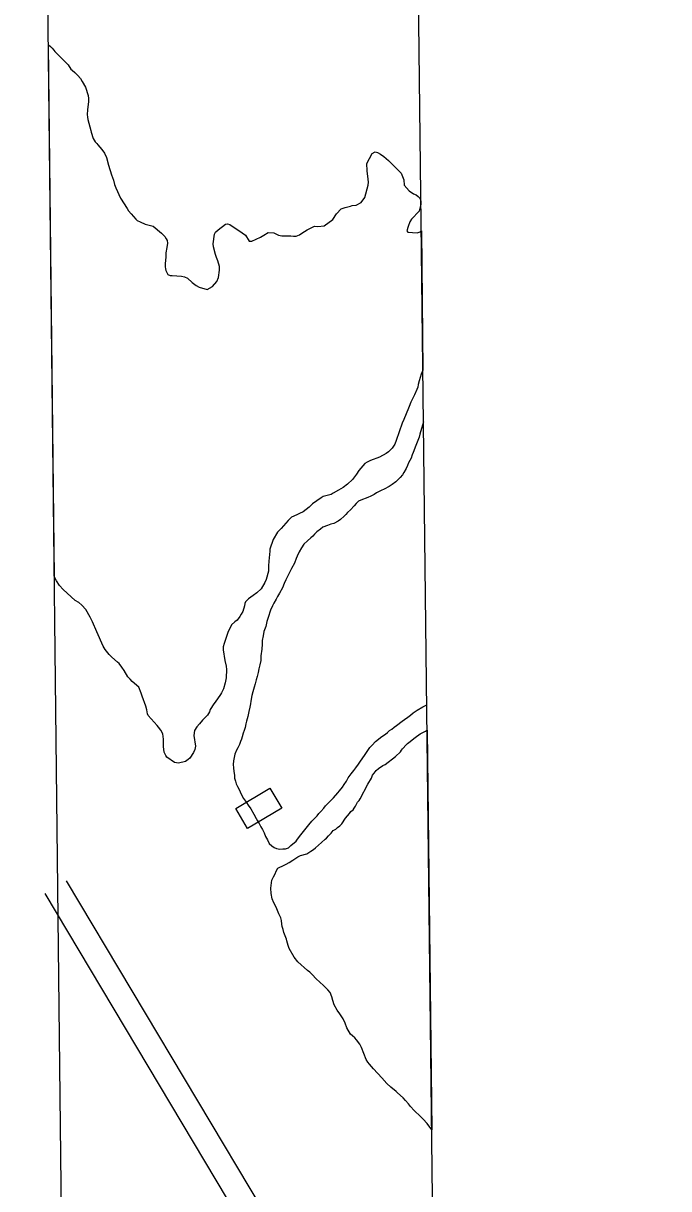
# Model space of a CAD drawing. Extents: x 3683402 to 3721514, y 487807 to 513565.
# Drawn here: x 3687448 to 3688231, y 507291 to 508703 of the extents above; entities that cross this region are included whole.
import ezdxf

# ---------------------------------------------------------------- set-up
doc = ezdxf.new("R2010")
doc.units = 0
for name, color, linetype in [('V-ANNO-SYMB', 7, 'Continuous'), ('V-CHAN-DOCK', 7, 'Continuous'), ('V-GRID-FRAM', 7, 'Continuous'), ('V-ROAD-CNTR', 7, 'Continuous'), ('V-SITE-VEGE', 7, 'Continuous'), ('V-TOPO-SHOR', 7, 'Continuous')]:
    doc.layers.add(name, color=color, linetype=linetype)

msp = doc.modelspace()

# ---------------------------------------------------------------- linework, layer by layer
at = {"layer": 'V-ANNO-SYMB'}
msp.add_lwpolyline([(3687900.3, 511066.8), (3696792.8, 511170.1), (3696858.2, 505541.9), (3687965.7, 505438.5)], close=True, dxfattribs=at)
at = {"layer": 'V-CHAN-DOCK'}
msp.add_lwpolyline([(3687705.7, 507751.3), (3687747, 507775.8), (3687761.3, 507751.6), (3687720, 507727.1), (3687705.7, 507751.3)], dxfattribs=at)
at = {"layer": 'V-GRID-FRAM'}
msp.add_lwpolyline([(3687448, 511403.5), (3719130.8, 511772.1), (3719350.3, 493590.7), (3687651.7, 493221.8), (3687448, 511403.5)], dxfattribs=at)
at = {"layer": 'V-ROAD-CNTR'}
for points in [[(3687499.9, 507663.6), (3687818.5, 507130.2), (3687948.6, 506911.6)], [(3687474.1, 507648.2), (3687792.7, 507114.8), (3687819.8, 507069.3)]]:
    msp.add_lwpolyline(points, dxfattribs=at)
at = {"layer": 'V-SITE-VEGE'}
for p, q in [((3687485.8, 508031.7), (3687478.6, 508676.8)), ((3687478.6, 508676.8), (3687480.9, 508674.9)), ((3687480.9, 508674.9), (3687483, 508672.9)), ((3687483, 508672.9), (3687484.9, 508670.3)), ((3687484.9, 508670.3), (3687486.3, 508668.7)), ((3687486.3, 508668.7), (3687502.5, 508652.5)), ((3687502.5, 508652.5), (3687505.6, 508647.3)), ((3687505.6, 508647.3), (3687507.2, 508646.1)), ((3687507.2, 508646.1), (3687510.5, 508643.2)), ((3687510.5, 508643.2), (3687512.6, 508641.3)), ((3687512.6, 508641.3), (3687514.2, 508639.6)), ((3687514.2, 508639.6), (3687517.3, 508636.1)), ((3687517.3, 508636.1), (3687519.4, 508632.5)), ((3687519.4, 508632.5), (3687523.4, 508625.4)), ((3687523.4, 508625.4), (3687526.8, 508615.2)), ((3687526.8, 508615.2), (3687527.1, 508611.9)), ((3687527, 508608.1), (3687525.8, 508598)), ((3687527.1, 508611.9), (3687527, 508608.1)), ((3687525.8, 508598), (3687525.3, 508592.3)), ((3687525.3, 508592.3), (3687525.7, 508589.2)), ((3687525.7, 508589.2), (3687526.2, 508586.4)), ((3687526.2, 508586.4), (3687530.1, 508572.9)), ((3687530.1, 508572.9), (3687530.5, 508570.8)), ((3687530.5, 508570.8), (3687532.9, 508563.2)), ((3687532.9, 508563.2), (3687535.2, 508559.1)), ((3687535.2, 508559.1), (3687537.1, 508557)), ((3687537.1, 508557), (3687538.5, 508555.6)), ((3687538.5, 508555.6), (3687543.2, 508549.9)), ((3687543.2, 508549.9), (3687546.4, 508545.4)), ((3687546.4, 508545.4), (3687548.8, 508540.4)), ((3687864.7, 508533), (3687870.9, 508545)), ((3687870.9, 508545), (3687874.7, 508547.3)), ((3687874.7, 508547.3), (3687877.6, 508546.1)), ((3687877.6, 508546.1), (3687881.1, 508544.2)), ((3687881.1, 508544.2), (3687885.3, 508541.3)), ((3687548.8, 508540.4), (3687551.5, 508530.9)), ((3687551.5, 508530.9), (3687554.8, 508519.1)), ((3687865.1, 508524.2), (3687864.7, 508533)), ((3687885.3, 508541.3), (3687890.7, 508536.6)), ((3687890.7, 508536.6), (3687899.4, 508528)), ((3687554.8, 508519.1), (3687557.3, 508512.9)), ((3687866, 508514.1), (3687865.1, 508524.2)), ((3687899.4, 508528), (3687902.2, 508525.4)), ((3687902.2, 508525.4), (3687906, 508521.1)), ((3687906, 508521.1), (3687909.2, 508513.1)), ((3687557.3, 508512.9), (3687558.5, 508507.7)), ((3687558.5, 508507.7), (3687560.1, 508503.4)), ((3687560.1, 508503.4), (3687565.9, 508491.1)), ((3687862.1, 508491.9), (3687866.2, 508506.7)), ((3687866.5, 508510.3), (3687866, 508514.1)), ((3687866.2, 508506.7), (3687866.5, 508510.3)), ((3687909.2, 508513.1), (3687909.9, 508506.7)), ((3687909.9, 508506.7), (3687915.8, 508499.8)), ((3687565.9, 508491.1), (3687573.9, 508478.3)), ((3687857.8, 508485.8), (3687862.1, 508491.9)), ((3687915.8, 508499.8), (3687921.2, 508496.4)), ((3687921.2, 508496.4), (3687924.2, 508494.8)), ((3687924.2, 508494.8), (3687926.8, 508493.1)), ((3687926.8, 508493.1), (3687928.5, 508491.4)), ((3687928.5, 508491.4), (3687929.6, 508489.3)), ((3687929.6, 508489.3), (3687930.1, 508486.7)), ((3687573.9, 508478.3), (3687575.7, 508475.4)), ((3687575.7, 508475.4), (3687579, 508471.9)), ((3687827.9, 508472), (3687833.4, 508477.9)), ((3687833.4, 508477.9), (3687838.1, 508479.5)), ((3687838.1, 508479.5), (3687844.7, 508481.4)), ((3687844.7, 508481.4), (3687846.9, 508482.1)), ((3687846.9, 508482.1), (3687851.6, 508482.5)), ((3687851.6, 508482.5), (3687857.8, 508485.8)), ((3687928.1, 508475.1), (3687918.6, 508465.7)), ((3687930.1, 508483.6), (3687928.1, 508475.1)), ((3687930.1, 508486.7), (3687930.1, 508483.6)), ((3687579, 508471.9), (3687584.4, 508465.7)), ((3687584.4, 508465.7), (3687586.3, 508464)), ((3687586.3, 508464), (3687589.6, 508462.1)), ((3687589.6, 508462.1), (3687596, 508459.5)), ((3687596, 508459.5), (3687605.4, 508457)), ((3687684.1, 508452.5), (3687693.1, 508459.5)), ((3687693.1, 508459.5), (3687695.5, 508459.7)), ((3687695.5, 508459.7), (3687698.5, 508459.2)), ((3687698.5, 508459.2), (3687713.3, 508448.9)), ((3687812.9, 508457.5), (3687823.4, 508465.2)), ((3687823.4, 508465.2), (3687827.9, 508472)), ((3687916.5, 508462.2), (3687914.8, 508456.5)), ((3687918.6, 508465.7), (3687916.5, 508462.2)), ((3687605.4, 508457), (3687615.5, 508448.7)), ((3687615.5, 508448.7), (3687619.5, 508444.4)), ((3687678.3, 508435.5), (3687680, 508447.5)), ((3687680, 508447.5), (3687681, 508449.9)), ((3687681, 508449.9), (3687684.1, 508452.5)), ((3687713.3, 508448.9), (3687717.3, 508446.3)), ((3687717.3, 508446.3), (3687722, 508439)), ((3687735.5, 508443.6), (3687739.6, 508446.2)), ((3687739.6, 508446.2), (3687744.8, 508449.2)), ((3687744.8, 508449.2), (3687751.6, 508448.9)), ((3687751.6, 508448.9), (3687757.5, 508446)), ((3687757.5, 508446), (3687761.5, 508445.1)), ((3687761.5, 508445.1), (3687772.2, 508445.2)), ((3687772.2, 508445.2), (3687775.5, 508445)), ((3687775.5, 508445), (3687778.8, 508444.9)), ((3687778.8, 508444.9), (3687783.1, 508446.6)), ((3687783.1, 508446.6), (3687785.9, 508448.7)), ((3687785.9, 508448.7), (3687792.3, 508452.7)), ((3687792.3, 508452.7), (3687801.1, 508457.1)), ((3687801.1, 508457.1), (3687805.1, 508456.8)), ((3687805.1, 508456.8), (3687812.9, 508457.5)), ((3687914.8, 508456.5), (3687913.1, 508451.3)), ((3687913.1, 508451.3), (3687914.2, 508449.7)), ((3687914.2, 508449.7), (3687925.6, 508449.1)), ((3687925.6, 508449.1), (3687929.1, 508450.3)), ((3687929.1, 508450.3), (3687930.7, 508451.2)), ((3687930.7, 508451.2), (3687932.6, 508282.6)), ((3687619.5, 508444.4), (3687621.4, 508441.5)), ((3687622.2, 508431.1), (3687621, 508424.5)), ((3687621.4, 508441.5), (3687622.5, 508439.6)), ((3687623, 508436.3), (3687622.2, 508431.1)), ((3687622.5, 508439.6), (3687623, 508436.3)), ((3687678.5, 508431.9), (3687678.3, 508435.5)), ((3687681, 508422.5), (3687678.5, 508431.9)), ((3687722, 508439), (3687725.3, 508438.9)), ((3687725.3, 508438.9), (3687735.5, 508443.6)), ((3687621, 508419.6), (3687620.2, 508411.8)), ((3687621, 508424.5), (3687621, 508419.6)), ((3687682.4, 508419.1), (3687681, 508422.5)), ((3687684, 508414.9), (3687682.4, 508419.1)), ((3687620.2, 508411.8), (3687620.2, 508407.8)), ((3687620.2, 508407.8), (3687620.4, 508405.4)), ((3687620.4, 508405.4), (3687620.9, 508403.3)), ((3687620.9, 508403.3), (3687623.2, 508398.5)), ((3687685.9, 508408), (3687684, 508414.9)), ((3687684.6, 508394.8), (3687685.8, 508403.5)), ((3687685.8, 508403.5), (3687685.9, 508408)), ((3687623.2, 508398.5), (3687626, 508397.1)), ((3687626, 508397.1), (3687628.6, 508397.1)), ((3687628.6, 508397.1), (3687639.7, 508396.5)), ((3687639.7, 508396.5), (3687643.3, 508395.8)), ((3687643.3, 508395.8), (3687647, 508394.1)), ((3687647, 508394.1), (3687652.9, 508388.9)), ((3687652.9, 508388.9), (3687657.6, 508385)), ((3687677.4, 508383.7), (3687682.7, 508389.8)), ((3687682.7, 508389.8), (3687684.6, 508394.8)), ((3687657.6, 508385), (3687661.1, 508382.9)), ((3687661.1, 508382.9), (3687671, 508380.2)), ((3687671, 508380.2), (3687677.4, 508383.7)), ((3687930.3, 508277.5), (3687927.9, 508269.5)), ((3687932.6, 508282.6), (3687930.3, 508277.5)), ((3687926.2, 508261.7), (3687925, 508259.1)), ((3687926.7, 508265), (3687926.2, 508261.7)), ((3687927.9, 508269.5), (3687926.7, 508265)), ((3687922.3, 508252.7), (3687918, 508243.8)), ((3687925, 508259.1), (3687922.3, 508252.7)), ((3687914.9, 508236.5), (3687909.4, 508222.6)), ((3687915.9, 508238.4), (3687914.9, 508236.5)), ((3687918, 508243.8), (3687915.9, 508238.4)), ((3687909.4, 508222.6), (3687907.2, 508218.1)), ((3687907.2, 508218.1), (3687900.2, 508197.4)), ((3687898.3, 508192.9), (3687895.4, 508187.9)), ((3687900.2, 508197.4), (3687898.3, 508192.9)), ((3687879.7, 508177.2), (3687868.8, 508173.2)), ((3687887.8, 508181.6), (3687879.7, 508177.2)), ((3687890.9, 508183.7), (3687887.8, 508181.6)), ((3687895.4, 508187.9), (3687890.9, 508183.7)), ((3687862.2, 508169.3), (3687854.8, 508161)), ((3687864.8, 508171.1), (3687862.2, 508169.3)), ((3687868.8, 508173.2), (3687864.8, 508171.1)), ((3687847.2, 508150), (3687841, 508144.4)), ((3687852.2, 508156.3), (3687847.2, 508150)), ((3687854.8, 508161), (3687852.2, 508156.3)), ((3687830.3, 508136.9), (3687823.9, 508133.4)), ((3687836, 508140.4), (3687830.3, 508136.9)), ((3687841, 508144.4), (3687836, 508140.4)), ((3687798.5, 508120.5), (3687794.5, 508116.6)), ((3687809, 508127.6), (3687798.5, 508120.5)), ((3687811.6, 508129.2), (3687809, 508127.6)), ((3687821.5, 508132), (3687811.6, 508129.2)), ((3687823.9, 508133.4), (3687821.5, 508132)), ((3687779.8, 508107.2), (3687773.3, 508104.2)), ((3687783.1, 508108.6), (3687779.8, 508107.2)), ((3687787.3, 508110.7), (3687783.1, 508108.6)), ((3687794.5, 508116.6), (3687787.3, 508110.7)), ((3687769.3, 508100.2), (3687760.7, 508090.5)), ((3687773.3, 508104.2), (3687769.3, 508100.2)), ((3687756.2, 508086.1), (3687750.9, 508077.4)), ((3687760.7, 508090.5), (3687756.2, 508086.1)), ((3687750.9, 508077.4), (3687746.8, 508065.4)), ((3687746.8, 508065.4), (3687746.8, 508063)), ((3687745.6, 508051.2), (3687745.3, 508045.5)), ((3687746.8, 508063), (3687745.6, 508051.2)), ((3687745.5, 508038.9), (3687742.3, 508029)), ((3687745.3, 508045.5), (3687745.5, 508038.9)), ((3687488.5, 508027), (3687485.8, 508031.7)), ((3687491.8, 508021.7), (3687488.5, 508027)), ((3687496.2, 508016.5), (3687491.8, 508021.7)), ((3687740.7, 508025), (3687736.4, 508017.5)), ((3687742.3, 508029), (3687740.7, 508025)), ((3687511, 508003.4), (3687496.2, 508016.5)), ((3687723.8, 508007.4), (3687721.1, 508005.3)), ((3687726.6, 508009.5), (3687723.8, 508007.4)), ((3687731.1, 508012.5), (3687726.6, 508009.5)), ((3687736.4, 508017.5), (3687731.1, 508012.5)), ((3687515.5, 508000.8), (3687511, 508003.4)), ((3687519.2, 507997.7), (3687515.5, 508000.8)), ((3687523.7, 507992.5), (3687519.2, 507997.7)), ((3687716.1, 507996.8), (3687714.2, 507990)), ((3687716.6, 507999.6), (3687716.1, 507996.8)), ((3687717.3, 508001.7), (3687716.6, 507999.6)), ((3687721.1, 508005.3), (3687717.3, 508001.7)), ((3687529.3, 507983), (3687523.7, 507992.5)), ((3687531.9, 507977.7), (3687529.3, 507983)), ((3687707.3, 507979.6), (3687704.6, 507977.5)), ((3687710.6, 507984.1), (3687707.3, 507979.6)), ((3687712, 507986.7), (3687710.6, 507984.1)), ((3687714.2, 507990), (3687712, 507986.7)), ((3687537, 507965.4), (3687531.9, 507977.7)), ((3687544.9, 507948.1), (3687537, 507965.4)), ((3687696, 507964.5), (3687695.3, 507962)), ((3687700.6, 507973.7), (3687696, 507964.5)), ((3687704.6, 507977.5), (3687700.6, 507973.7)), ((3687691.5, 507951.3), (3687690.5, 507947.1)), ((3687695.3, 507962), (3687691.5, 507951.3)), ((3687547.5, 507943.8), (3687544.9, 507948.1)), ((3687552.2, 507938.1), (3687547.5, 507943.8)), ((3687555.2, 507934.8), (3687552.2, 507938.1)), ((3687690.5, 507947.1), (3687690.2, 507943.6)), ((3687690.2, 507943.6), (3687692.3, 507930.8)), ((3687562.3, 507928.8), (3687555.2, 507934.8)), ((3687564.1, 507926.9), (3687562.3, 507928.8)), ((3687567.6, 507922.7), (3687564.1, 507926.9)), ((3687570.5, 507918.6), (3687567.6, 507922.7)), ((3687692.3, 507930.8), (3687693.9, 507923.9)), ((3687693.9, 507923.9), (3687694.5, 507919.9)), ((3687574.9, 507910.8), (3687570.5, 507918.6)), ((3687577.7, 507908.2), (3687574.9, 507910.8)), ((3687580.1, 507905.3), (3687577.7, 507908.2)), ((3687693.8, 507909.7), (3687692.8, 507903.6)), ((3687694.5, 507919.9), (3687693.8, 507909.7)), ((3687588, 507898.4), (3687580.1, 507905.3)), ((3687591.1, 507891.1), (3687588, 507898.4)), ((3687690.8, 507896.3), (3687688.4, 507891.6)), ((3687692.8, 507903.6), (3687690.8, 507896.3)), ((3687592, 507887.3), (3687591.1, 507891.1)), ((3687596.6, 507875.2), (3687592, 507887.3)), ((3687680.8, 507880), (3687679.1, 507878.2)), ((3687687.2, 507889.5), (3687680.8, 507880)), ((3687688.4, 507891.6), (3687687.2, 507889.5)), ((3687597.8, 507870.9), (3687596.6, 507875.2)), ((3687598.5, 507866.2), (3687597.8, 507870.9)), ((3687599.4, 507864.1), (3687598.5, 507866.2)), ((3687673.6, 507868.5), (3687671.2, 507864.5)), ((3687674.8, 507871.1), (3687673.6, 507868.5)), ((3687679.1, 507878.2), (3687674.8, 507871.1)), ((3687610.2, 507851.7), (3687599.4, 507864.1)), ((3687611.8, 507850), (3687610.2, 507851.7)), ((3687661.5, 507853.9), (3687658.6, 507850.4)), ((3687665.3, 507858.2), (3687661.5, 507853.9)), ((3687671.2, 507864.5), (3687665.3, 507858.2)), ((3687614.6, 507846.2), (3687611.8, 507850)), ((3687617.2, 507841.7), (3687614.6, 507846.2)), ((3687618.1, 507835.3), (3687617.2, 507841.7)), ((3687655.7, 507845.9), (3687655, 507839.8)), ((3687655, 507839.8), (3687656.8, 507827)), ((3687658.6, 507850.4), (3687655.7, 507845.9)), ((3687923.2, 507837.2), (3687929.4, 507841.7)), ((3687929.4, 507841.7), (3687935.8, 507845.2)), ((3687935.8, 507845.2), (3687937.7, 507846.4)), ((3687937.7, 507846.4), (3687943.3, 507361.7)), ((3687618, 507826.6), (3687618.1, 507835.3)), ((3687618.7, 507819.5), (3687618, 507826.6)), ((3687656.8, 507827), (3687656.1, 507822.8)), ((3687906.6, 507821.8), (3687907.8, 507823.4)), ((3687907.8, 507823.4), (3687912.5, 507828.8)), ((3687912.5, 507828.8), (3687914, 507830.2)), ((3687914, 507830.2), (3687915.6, 507831.4)), ((3687915.6, 507831.4), (3687923.2, 507837.2)), ((3687620.8, 507815.5), (3687618.7, 507819.5)), ((3687622.2, 507813.3), (3687620.8, 507815.5)), ((3687631.4, 507806.9), (3687622.2, 507813.3)), ((3687647.9, 507810.5), (3687644.8, 507808.2)), ((3687649.8, 507812.2), (3687647.9, 507810.5)), ((3687654.4, 507819), (3687649.8, 507812.2)), ((3687656.1, 507822.8), (3687654.4, 507819)), ((3687886.6, 507804.6), (3687899.2, 507814.2)), ((3687899.2, 507814.2), (3687905.2, 507820.1)), ((3687905.2, 507820.1), (3687906.6, 507821.8)), ((3687636.1, 507806.4), (3687631.4, 507806.9)), ((3687644.8, 507808.2), (3687636.1, 507806.4)), ((3687873.5, 507794.3), (3687875.9, 507797.4)), ((3687875.9, 507797.4), (3687878.5, 507799.7)), ((3687878.5, 507799.7), (3687884, 507803.2)), ((3687884, 507803.2), (3687886.6, 507804.6)), ((3687856.3, 507762.8), (3687865.9, 507780.9)), ((3687865.9, 507780.9), (3687870.2, 507788.2)), ((3687870.2, 507788.2), (3687871.6, 507791.5)), ((3687871.6, 507791.5), (3687873.5, 507794.3)), ((3687849.1, 507751.7), (3687850.8, 507754.1)), ((3687850.8, 507754.1), (3687852.2, 507756.4)), ((3687852.2, 507756.4), (3687853.4, 507758.8)), ((3687853.4, 507758.8), (3687855.1, 507760.9)), ((3687855.1, 507760.9), (3687856.3, 507762.8)), ((3687834.1, 507732.7), (3687838.7, 507739.5)), ((3687838.7, 507739.5), (3687843.4, 507745.4)), ((3687843.4, 507745.4), (3687845.1, 507747.5)), ((3687845.1, 507747.5), (3687847.9, 507749.8)), ((3687847.9, 507749.8), (3687849.1, 507751.7)), ((3687821.5, 507721.4), (3687823.7, 507724.5)), ((3687823.7, 507724.5), (3687827, 507726.3)), ((3687827, 507726.3), (3687829.1, 507728.2)), ((3687829.1, 507728.2), (3687831.7, 507730.1)), ((3687831.7, 507730.1), (3687834.1, 507732.7)), ((3687809.6, 507709.9), (3687813.9, 507714.2)), ((3687813.9, 507714.2), (3687815.6, 507715.3)), ((3687815.6, 507715.3), (3687818.2, 507718.1)), ((3687818.2, 507718.1), (3687821.5, 507721.4)), ((3687784.2, 507694.3), (3687791.8, 507696.3)), ((3687791.8, 507696.3), (3687796.8, 507699.4)), ((3687796.8, 507699.4), (3687799.9, 507701.7)), ((3687799.9, 507701.7), (3687802.2, 507703.6)), ((3687802.2, 507703.6), (3687809.6, 507709.9)), ((3687756.7, 507679.1), (3687764.3, 507682.6)), ((3687764.3, 507682.6), (3687766.9, 507683.8)), ((3687766.9, 507683.8), (3687770.4, 507685.9)), ((3687770.4, 507685.9), (3687775, 507688.7)), ((3687775, 507688.7), (3687780.7, 507692.6)), ((3687780.7, 507692.6), (3687784.2, 507694.3)), ((3687749.3, 507664.3), (3687751.4, 507668.5)), ((3687751.4, 507668.5), (3687752.9, 507671.1)), ((3687752.9, 507671.1), (3687755, 507676.3)), ((3687755, 507676.3), (3687756.7, 507679.1)), ((3687748, 507654.6), (3687749.3, 507664.3)), ((3687748.7, 507648.4), (3687748, 507654.6)), ((3687749.8, 507642), (3687748.7, 507648.4)), ((3687751.9, 507637.1), (3687749.8, 507642)), ((3687754.5, 507631.6), (3687751.9, 507637.1)), ((3687758, 507623.8), (3687754.5, 507631.6)), ((3687760.1, 507618.6), (3687758, 507623.8)), ((3687761, 507615.5), (3687760.1, 507618.6)), ((3687761.4, 507611.2), (3687761, 507615.5)), ((3687761.9, 507608.4), (3687761.4, 507611.2)), ((3687763, 507604.8), (3687761.9, 507608.4)), ((3687763.9, 507600.8), (3687763, 507604.8)), ((3687767, 507593), (3687763.9, 507600.8)), ((3687767.7, 507590.9), (3687767, 507593)), ((3687769, 507585.2), (3687767.7, 507590.9)), ((3687770.2, 507581.6), (3687769, 507585.2)), ((3687776.3, 507571.2), (3687770.2, 507581.6)), ((3687781, 507565.5), (3687776.3, 507571.2)), ((3687792.7, 507555), (3687781, 507565.5)), ((3687795.3, 507552.9), (3687792.7, 507555)), ((3687798.3, 507550), (3687795.3, 507552.9)), ((3687803.3, 507545), (3687798.3, 507550)), ((3687812, 507536.9), (3687803.3, 507545)), ((3687817.1, 507531.4), (3687812, 507536.9)), ((3687819.9, 507528.1), (3687817.1, 507531.4)), ((3687822.3, 507522.9), (3687819.9, 507528.1)), ((3687823.4, 507518.6), (3687822.3, 507522.9)), ((3687825, 507513.4), (3687823.4, 507518.6)), ((3687828.5, 507506.8), (3687825, 507513.4)), ((3687831.8, 507502.3), (3687828.5, 507506.8)), ((3687835.8, 507496.3), (3687831.8, 507502.3)), ((3687838.3, 507491.3), (3687835.8, 507496.3)), ((3687840.4, 507485.4), (3687838.3, 507491.3)), ((3687844.9, 507477.8), (3687840.4, 507485.4)), ((3687847, 507475.7), (3687844.9, 507477.8)), ((3687849.8, 507473.5), (3687847, 507475.7)), ((3687852.1, 507470.9), (3687849.8, 507473.5)), ((3687856.1, 507465.5), (3687852.1, 507470.9)), ((3687858.2, 507461.7), (3687856.1, 507465.5)), ((3687863.6, 507447.2), (3687858.2, 507461.7)), ((3687865.7, 507443.9), (3687863.6, 507447.2)), ((3687867.8, 507441.3), (3687865.7, 507443.9)), ((3687872.5, 507435.8), (3687867.8, 507441.3)), ((3687882.6, 507424.9), (3687872.5, 507435.8)), ((3687888.9, 507418.2), (3687882.6, 507424.9)), ((3687893.6, 507413.7), (3687888.9, 507418.2)), ((3687900.2, 507408.2), (3687893.6, 507413.7)), ((3687901.8, 507406.5), (3687900.2, 507408.2)), ((3687908.6, 507400.6), (3687901.8, 507406.5)), ((3687911.4, 507397.2), (3687908.6, 507400.6)), ((3687915, 507393.4), (3687911.4, 507397.2)), ((3687917.5, 507390.1), (3687915, 507393.4)), ((3687921.8, 507385.1), (3687917.5, 507390.1)), ((3687929.5, 507378), (3687921.8, 507385.1)), ((3687933, 507374.9), (3687929.5, 507378)), ((3687937.5, 507369.6), (3687933, 507374.9)), ((3687943.3, 507361.7), (3687937.5, 507369.6))]:
    msp.add_line(p, q, dxfattribs=at)
at = {"layer": 'V-TOPO-SHOR'}
for points in [[(3687933.4, 508219.8), (3687932.2, 508216), (3687931, 508211.8), (3687928.6, 508205), (3687928.1, 508201.4), (3687925.5, 508195.1), (3687924, 508191.3), (3687920.9, 508182.6), (3687919.7, 508179.7), (3687918.3, 508176), (3687914.9, 508170.1), (3687913.9, 508167), (3687912.3, 508163.5), (3687909.6, 508158.5), (3687907.7, 508155.5), (3687904.9, 508152.4), (3687902.2, 508149.6), (3687899.9, 508147.3), (3687895.3, 508144), (3687891.5, 508141.6), (3687885.6, 508138.4), (3687881.8, 508136.7), (3687876.4, 508133.9), (3687873.3, 508131.8), (3687869.5, 508130), (3687865.7, 508128.1), (3687857.4, 508125.1), (3687854.6, 508123.9), (3687851.7, 508120.9), (3687849.1, 508118.1), (3687844.8, 508113.4), (3687841.2, 508110.1), (3687839.1, 508107.5), (3687836.9, 508105.4), (3687832.7, 508101.4), (3687829.8, 508099.5), (3687824.6, 508096.7), (3687820.8, 508095.8), (3687816.8, 508094.4), (3687811.1, 508092.1), (3687808.2, 508090), (3687804, 508086.5), (3687801.1, 508083.7), (3687799, 508081.3), (3687796.6, 508079.2), (3687792.5, 508075.7), (3687788, 508071.5), (3687785.4, 508067.2), (3687782.5, 508062.3), (3687779.9, 508057.1), (3687778.7, 508054.3), (3687776.7, 508048.6)], [(3687776.7, 508048.6), (3687773.2, 508042), (3687771, 508038.2), (3687766.2, 508028.4), (3687764.5, 508024.1), (3687762.1, 508018.9), (3687758.8, 508012.3), (3687756.4, 508008.1), (3687754.7, 508004.8), (3687751.8, 508000.1), (3687750.2, 507997), (3687747.8, 507991.6), (3687744.9, 507982.6), (3687743.4, 507977.9), (3687741.9, 507971.8), (3687739.8, 507965.7), (3687738.8, 507960.7), (3687737.6, 507954.8), (3687737.8, 507950.3), (3687737.3, 507944.2), (3687736, 507936.1), (3687736, 507930.5), (3687735, 507925.5), (3687733.6, 507920.6), (3687732.6, 507916.3), (3687731.4, 507911.4), (3687730.4, 507907.1), (3687729.2, 507902.4), (3687728, 507898.2), (3687726.3, 507892.5), (3687725.3, 507888.2), (3687723.8, 507881.4), (3687723.3, 507878.3), (3687722.8, 507874.1), (3687721.6, 507868.9), (3687720.4, 507862.8), (3687718.7, 507857.3), (3687718, 507854), (3687717, 507849.5), (3687715.8, 507845.8), (3687714.8, 507842.5), (3687713.6, 507838.2), (3687712.4, 507835.2), (3687711.2, 507832.3), (3687710, 507828.8), (3687708.3, 507825), (3687706.6, 507822), (3687704.7, 507817.2), (3687703.7, 507813.2), (3687703, 507809.2), (3687702.5, 507804.5), (3687702.7, 507800.5), (3687703.4, 507796.2), (3687704.1, 507791.5), (3687704, 507788.2), (3687705.4, 507784.6), (3687706.1, 507781.3), (3687707.7, 507777.8), (3687709.6, 507774.4), (3687710.8, 507771.4), (3687713.1, 507767.1), (3687715.2, 507763.3), (3687718.5, 507758.5), (3687720.8, 507755.2), (3687723.9, 507750.7), (3687727.6, 507744.5), (3687730.4, 507739.3), (3687732, 507736.2), (3687733.9, 507733.1), (3687736, 507728.9), (3687737.9, 507725.8), (3687740, 507721.8), (3687741.8, 507717.5), (3687744.2, 507713.5), (3687746.3, 507708.9), (3687749.3, 507705.9), (3687752.1, 507704.2), (3687755.2, 507702.7), (3687759.2, 507702), (3687762.8, 507702.2), (3687766.1, 507702.2), (3687769.4, 507703.6), (3687772.5, 507706.4), (3687778.7, 507711.6), (3687780.6, 507714.1), (3687784.6, 507719.3), (3687787.7, 507723.3), (3687791.1, 507727.5), (3687794.2, 507731.5), (3687797.7, 507735.8), (3687800.1, 507738.4), (3687804.2, 507742.3), (3687806.5, 507745.4), (3687808.7, 507747.5), (3687812.3, 507751.7), (3687814.4, 507754.6), (3687817.5, 507757.6), (3687819.6, 507759.7), (3687824.2, 507764.2), (3687829.4, 507770.1), (3687831.6, 507772.6)], [(3687831.6, 507772.6), (3687835.1, 507777.1), (3687837, 507780.2), (3687839.9, 507784.6), (3687842.1, 507788.6), (3687845.4, 507793.1), (3687848.7, 507797.3), (3687851.4, 507800.4), (3687854.5, 507805.1), (3687856.9, 507808.6), (3687861.6, 507815.7), (3687864, 507819), (3687868.1, 507825.1), (3687870.9, 507828.1), (3687875.2, 507832.4), (3687878.5, 507835.2), (3687881.2, 507837.3), (3687883.8, 507839.4), (3687887.1, 507841.5), (3687889.7, 507843.4), (3687891.9, 507845.7), (3687894.7, 507847.6), (3687897.6, 507849.7), (3687900.4, 507852), (3687907.5, 507857), (3687910.1, 507859.1), (3687914.4, 507862.1), (3687917.3, 507864.5), (3687920.6, 507867.3), (3687925.6, 507870.3), (3687932.5, 507874.5), (3687935.8, 507876.1), (3687937.3, 507876.9)]]:
    msp.add_lwpolyline(points, dxfattribs=at)

doc.saveas('drawing.dxf')
